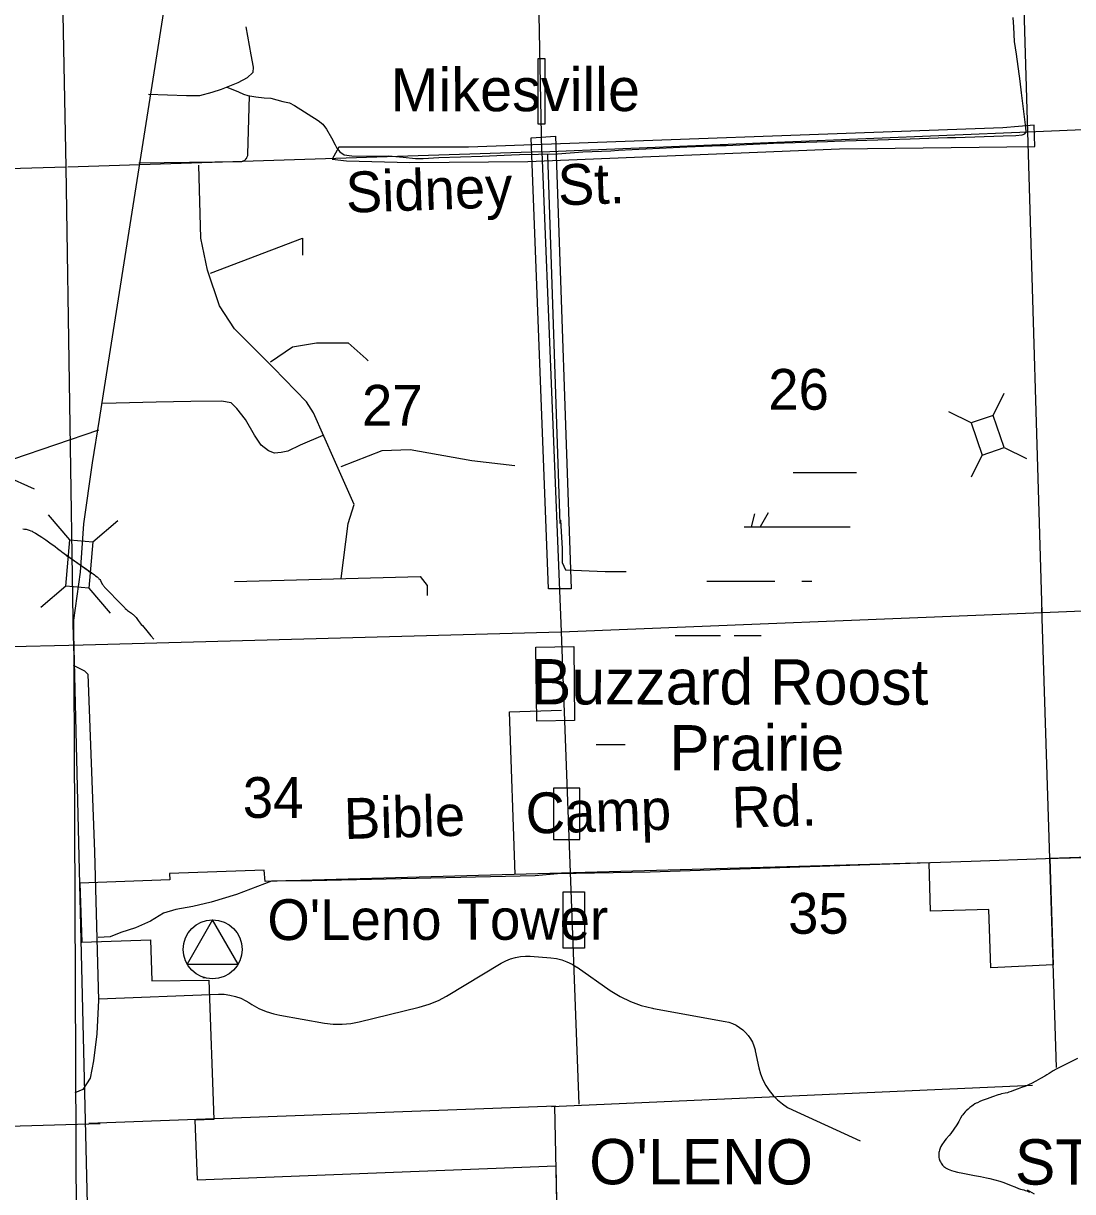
# Model space of a CAD drawing. Extents: x 2480962 to 2688785, y 277103 to 599240.
# Drawn here: x 2566845 to 2578424, y 337312 to 350196 of the extents above; entities that cross this region are included whole.
import ezdxf

# ---------------------------------------------------------------- set-up
doc = ezdxf.new("R2010")
doc.units = 0
for name, color, linetype in [('Bridges', 7, 'Continuous'), ('Communities and Subdivisions Names without Post Office', 7, 'Continuous'), ('County Routes Highway Center Lines', 7, 'Continuous'), ('Culture', 7, 'Continuous'), ('Culture Text', 7, 'Continuous'), ('Geographic Features Text', 7, 'Continuous'), ('Level 14', 7, 'Continuous'), ('Level 31', 7, 'Continuous'), ('Local Roads Improved', 7, 'Continuous'), ('Local Roads Paved', 7, 'Continuous'), ('Local Roads Related Text', 7, 'Continuous'), ('Local Roads Unimproved', 7, 'Continuous'), ('Narrow River Creek and Branch and Slough', 7, 'Continuous'), ('Section Lines', 7, 'Continuous'), ('Section Numbers', 7, 'Continuous'), ('State Park', 7, 'Continuous'), ('Swamps', 7, 'Continuous'), ('Township and Range lines', 7, 'Continuous'), ('Uninventoried Roads and Features', 7, 'Continuous'), ('US Routes Highway Center Lines', 7, 'Continuous')]:
    doc.layers.add(name, color=color, linetype=linetype)

msp = doc.modelspace()

# ---------------------------------------------------------------- linework, layer by layer
at = {"layer": 'Bridges'}
for p, q in [((2566635.66, 345211.37), (2566966.099, 345063.445)), ((2567357.374, 344499.893), (2567123.678, 344776.403)), ((2567612.477, 344478.485), (2567888.988, 344712.181)), ((2567314.559, 343989.686), (2567038.049, 343755.99)), ((2567569.663, 343968.279), (2567803.359, 343691.768))]:
    msp.add_line(p, q, dxfattribs=at)
msp.add_lwpolyline([(2567612.477, 344478.485), (2567569.663, 343968.279), (2567314.559, 343989.686), (2567357.374, 344499.893)], close=True, dxfattribs=at)
at = {"layer": 'County Routes Highway Center Lines'}
msp.add_lwpolyline([(2567674.163, 345710.773), (2566725.392, 345386.688)], dxfattribs=at)
at = {"layer": 'Culture'}
msp.add_lwpolyline([(2568652.438, 339822.405), (2569214.628, 339822.077), (2568933.438, 340309.111)], close=True, dxfattribs=at)
msp.add_circle((2568933.439, 339984.111), 325, dxfattribs=at)
at = {"layer": 'Level 31'}
msp.add_line((2568847.207, 339668.6), (2568824.042, 339668.6), dxfattribs=at)
for points in [[(2572521.917, 349088.365), (2572604.782, 349088.365), (2572604.782, 349805.039), (2572521.917, 349805.039)], [(2578008.178, 348839.478), (2577998.833, 349073.096), (2577653.079, 349045.061), (2571756.566, 348830.133), (2570850.129, 348830.133), (2570495.03, 348830.133), (2570326.826, 348830.133), (2570252.068, 348699.307), (2570410.928, 348680.618), (2571111.781, 348661.928), (2572410.696, 348671.273), (2575849.55, 348811.444)], [(2572448.038, 348933.063), (2572716.906, 348952.267), (2572889.75, 343959.005), (2572640.087, 343959.005)], [(2572500.117, 343315.944), (2572918.802, 343325.77), (2572928.405, 342509.039), (2572509.72, 342499.213)], [(2572695.519, 341196.607), (2572984.475, 341196.607), (2572984.475, 341761.755), (2572695.519, 341761.755)], [(2572802.772, 340617.591), (2573038.528, 340617.591), (2573038.528, 339997.236), (2572802.772, 339997.236)]]:
    msp.add_lwpolyline(points, close=True, dxfattribs=at)
at = {"layer": 'Local Roads Improved'}
for p, q in [((2569322.58, 348754.903), (2569339.3, 349398.495)), ((2568121.37, 348657.72), (2569237.732, 348671.223)), ((2572629.418, 348747.945), (2572763.794, 344680.821))]:
    msp.add_line(p, q, dxfattribs=at)
for points in [[(2569089.27, 349490.832), (2569174.403, 349461.103), (2569217.645, 349439.481), (2569274.401, 349415.158), (2569323.048, 349398.942), (2569410.884, 349385.429), (2569502.774, 349373.267), (2569577.097, 349370.564), (2569709.527, 349334.078), (2569782.498, 349319.214), (2569837.902, 349290.836), (2570100.059, 349123.272), (2570150.057, 349082.732), (2570191.948, 349030.031), (2570247.353, 348934.087), (2570285.19, 348855.71), (2570304.108, 348819.225), (2570337.891, 348780.036), (2570385.187, 348744.902), (2570471.672, 348736.794), (2570641.939, 348731.389), (2570797.341, 348730.037), (2570875.717, 348735.443), (2571036.525, 348719.227), (2571171.657, 348707.065), (2571256.79, 348704.362), (2571428.408, 348716.524), (2571906.776, 348731.389), (2572231.093, 348746.253), (2572321.632, 348748.956), (2572737.839, 348758.415), (2573017.562, 348780.036), (2573327.015, 348790.847), (2573413.5, 348796.252), (2574164.835, 348832.738), (2574539.151, 348850.305), (2574599.96, 348850.305), (2575121.571, 348873.278), (2575717.503, 348893.547), (2575797.231, 348897.601), (2576629.646, 348923.276), (2577041.799, 348936.79), (2577136.391, 348938.141), (2577658.002, 348957.059), (2577795.837, 348961.113), (2577867.457, 348966.519), (2577897.186, 348977.329), (2577912.05, 348998.95), (2577907.996, 349048.949), (2577860.7, 349431.373), (2577845.835, 349557.046), (2577802.593, 349857.04), (2577783.675, 349997.577), (2577774.215, 350154.331), (2577766.107, 350262.436)], [(2569237.732, 348671.223), (2569246.706, 348671.802), (2569255.571, 348673.316), (2569264.229, 348675.748), (2569272.585, 348679.073), (2569280.548, 348683.252), (2569288.03, 348688.241), (2569294.95, 348693.985), (2569301.232, 348700.42), (2569306.806, 348707.477), (2569311.613, 348715.078), (2569315.599, 348723.14), (2569318.72, 348731.574), (2569320.941, 348740.288), (2569322.241, 348749.187), (2569322.58, 348754.903)], [(2570353.643, 344075.404), (2570430.672, 344680.627), (2570496.696, 344889.704), (2570276.615, 345384.886), (2570045.53, 345902.076), (2569968.502, 346023.121), (2569605.368, 346397.259), (2569176.21, 346826.416), (2569011.15, 347079.509), (2568879.101, 347475.655), (2568802.073, 347827.785), (2568780.065, 348631.08)], [(2568912.113, 347442.643), (2569924.485, 347827.785), (2569924.485, 347640.716)], [(2569572.356, 346463.283), (2569814.445, 346628.344), (2570078.542, 346672.36), (2570265.611, 346672.36), (2570430.672, 346672.36), (2570628.745, 346496.295), (2570650.753, 346474.287)], [(2570149.219, 345650.691), (2569900.593, 345542.701), (2569762.467, 345479.917), (2569689.637, 345462.337), (2569616.807, 345454.803), (2569549, 345482.428), (2569471.147, 345542.701), (2569395.805, 345655.713), (2569295.35, 345828.999), (2569202.429, 345947.033), (2569139.645, 346009.818), (2569031.656, 346029.909), (2568695.131, 346024.886), (2568310.89, 346017.352), (2567723.227, 346004.795)], [(2570353.643, 345307.858), (2570804.809, 345483.923), (2571112.923, 345494.927), (2571795.174, 345373.882), (2572268.348, 345318.862)], [(2569176.21, 344042.392), (2571222.963, 344097.413), (2571299.991, 343998.376), (2571299.991, 343888.336)], [(2578540.666, 340993.335), (2578124.74, 340983.191), (2577303.033, 340952.757), (2576516.832, 340927.396), (2573762.592, 340836.095), (2572737.994, 340815.806), (2572494.526, 340795.517), (2570029.405, 340739.722), (2569740.286, 340739.722), (2569583.046, 340734.65), (2569197.553, 340587.554), (2568918.579, 340506.398), (2568715.688, 340455.675), (2568528.014, 340425.242), (2568391.063, 340384.663), (2568249.04, 340293.363), (2568081.655, 340222.351), (2567919.343, 340171.628), (2567802.681, 340120.906), (2567670.802, 340115.833)]]:
    msp.add_lwpolyline(points, dxfattribs=at)
at = {"layer": 'Local Roads Paved'}
for p, q in [((2572438.492, 339907.584), (2572666.376, 339889.79)), ((2571513.511, 339469.005), (2572118.117, 339832.084)), ((2572954.854, 339786.745), (2573321.067, 339531.76)), ((2567676.456, 339439.608), (2568997.477, 339490.423)), ((2569334.278, 339397.154), (2569365.454, 339377.433)), ((2569674.429, 339258.05), (2570168.036, 339171.6)), ((2570549.476, 339184.116), (2571214.552, 339346.153)), ((2573799.112, 339333.048), (2574587.728, 339189.813)), ((2574922.305, 338865.189), (2574962.254, 338677.635)), ((2575333.964, 338213.55), (2576078.397, 337872.124))]:
    msp.add_line(p, q, dxfattribs=at)
for points in [[(2569298.688, 350157.572), (2569356.628, 349847.592), (2569382.701, 349714.33), (2569376.907, 349653.493), (2569316.07, 349595.553), (2569211.778, 349540.51), (2569029.267, 349468.085), (2568924.975, 349433.321), (2568788.816, 349398.557), (2568643.965, 349398.557), (2568226.797, 349410.145)], [(2567393.707, 343119.477), (2567520.207, 343056.227), (2567556.35, 343020.084), (2567628.636, 341059.329), (2567673.815, 339423.86), (2567655.743, 339053.395), (2567619.6, 338755.216), (2567583.457, 338565.465), (2567502.136, 338438.965), (2567411.778, 338402.822)], [(2572118.117, 339832.084), (2572168.083, 339858.635), (2572220.551, 339879.818), (2572274.944, 339895.401), (2572330.668, 339905.212), (2572387.114, 339909.145), (2572438.492, 339907.584)], [(2572666.376, 339889.79), (2572727.038, 339881.84), (2572786.537, 339867.595), (2572844.22, 339847.207), (2572899.457, 339820.901), (2572951.642, 339788.966), (2572954.854, 339786.745)], [(2568997.477, 339490.423), (2569060.593, 339488.616), (2569123.174, 339480.221), (2569184.536, 339465.329), (2569244.004, 339444.105), (2569300.929, 339416.782), (2569334.278, 339397.154)], [(2573321.067, 339531.76), (2573429.305, 339464.522), (2573543.978, 339408.969), (2573663.829, 339365.705), (2573787.547, 339335.207), (2573799.112, 339333.048)], [(2569365.454, 339377.433), (2569443.333, 339333.698), (2569525.358, 339298.344), (2569610.628, 339271.758), (2569674.429, 339258.05)], [(2571214.552, 339346.153), (2571322.328, 339378.473), (2571426.137, 339421.881), (2571513.511, 339469.005)], [(2570168.036, 339171.6), (2570264.888, 339159.821), (2570362.442, 339158.231), (2570459.627, 339166.847), (2570549.476, 339184.116)], [(2574587.728, 339189.813), (2574630.365, 339179.738), (2574671.717, 339165.262), (2574711.327, 339146.543), (2574748.765, 339123.785), (2574783.618, 339097.239), (2574815.506, 339067.194), (2574844.079, 339033.982), (2574869.024, 338997.964), (2574890.067, 338959.536), (2574906.977, 338919.119), (2574919.571, 338877.156), (2574922.305, 338865.189)], [(2574962.254, 338677.635), (2574980.228, 338610.671), (2575005.102, 338545.954), (2575036.606, 338484.191), (2575074.393, 338426.058), (2575118.048, 338372.196), (2575167.095, 338323.19), (2575220.996, 338279.581), (2575279.16, 338241.845), (2575333.964, 338213.55)]]:
    msp.add_lwpolyline(points, dxfattribs=at)
at = {"layer": 'Local Roads Unimproved'}
for points in [[(2572772.753, 344716.655), (2572790.67, 344403.11), (2572790.67, 344250.817), (2572826.503, 344170.191), (2573265.466, 344152.274), (2573498.385, 344152.274)], [(2572271.081, 340810.782), (2572208.372, 342602.467), (2572781.711, 342620.384)]]:
    msp.add_lwpolyline(points, dxfattribs=at)
at = {"layer": 'Narrow River Creek and Branch and Slough'}
for points in [[(2566841.261, 344622.401), (2566859.253, 344619.63), (2566874.88, 344616.457), (2566888.438, 344613.108), (2566900.197, 344609.739), (2566910.39, 344606.456), (2566927.989, 344599.959), (2566940.959, 344594.46), (2566950.544, 344589.982), (2566964.669, 344582.698), (2566978.462, 344574.735), (2567019.084, 344549.256), (2567048.902, 344529.705), (2567092.942, 344499.702), (2567136.604, 344468.94), (2567194.935, 344427.058), (2567223.861, 344405.849), (2567252.552, 344384.314), (2567261.951, 344376.77), (2567269.911, 344369.845), (2567586.919, 344145.564), (2567600.637, 344133.192), (2567317.729, 344326.291), (2567325.029, 344320.652)], [(2567567.338, 344156.603), (2567595.062, 344138.22), (2567615.603, 344124.126), (2567630.756, 344113.211), (2567641.932, 344104.758), (2567658.326, 344091.539), (2567674.184, 344077.539), (2567679.585, 344072.152), (2567684.286, 344066.814), (2567688.414, 344061.588), (2567695.554, 344051.314), (2567701.315, 344041.94), (2567720.267, 344008.185), (2567725.257, 343999.952), (2567729.199, 343993.938), (2567735.541, 343985.261), (2567742.533, 343977.105), (2567805.324, 343910.686), (2567868.89, 343844.923), (2567916.099, 343797.13), (2567963.672, 343749.749), (2567970.469, 343743.305), (2567983.808, 343731.867), (2567995.955, 343722.377), (2568039.566, 343690.376), (2568050.179, 343682.072), (2568057.926, 343675.617), (2568069.095, 343665.451), (2568079.585, 343654.557), (2568090.007, 343642.441), (2568098.807, 343631.586), (2568113.726, 343612.206), (2568135.733, 343582.846), (2568146.936, 343568.333), (2568158.499, 343554.114), (2568221.082, 343479.639), (2568252.689, 343442.65), (2568284.806, 343406.083)], [(2578476.436, 338782.311), (2578358.952, 338723.519), (2578241.93, 338663.789), (2578210.063, 338645.792), (2578163.655, 338616.351), (2578140.488, 338601.557), (2578116.982, 338587.344), (2578067.504, 338559.136), (2578017.726, 338531.414), (2577969.695, 338505.178), (2577945.29, 338492.836), (2577920.359, 338481.534), (2577896.215, 338472.252), (2577859.399, 338460.067), (2577822.681, 338447.692), (2577770.979, 338427.502), (2577745.147, 338417.317), (2577719.101, 338407.728), (2577704.661, 338403.216), (2577678.893, 338397.031), (2577639.779, 338389.317), (2577620.36, 338384.962), (2577601.245, 338379.538), (2577541.268, 338359.006), (2577481.655, 338337.281), (2577426.568, 338316.209), (2577399.28, 338305.014), (2577372.135, 338293.198), (2577357.991, 338286.302), (2577346.02, 338279.624), (2577325.849, 338266.68), (2577311.253, 338256.084), (2577289.984, 338239.084), (2577269.177, 338221.16), (2577250.675, 338204.184), (2577237.485, 338190.999), (2577219.01, 338170.192), (2577210.442, 338159.208), (2577202.369, 338147.766), (2577187.579, 338123.248), (2577167.622, 338085.358), (2577157.354, 338066.632), (2577146.096, 338048.492), (2577113.469, 338001.363), (2577079.677, 337955.051), (2577059.6, 337929.787), (2577028.098, 337893.017), (2577012.452, 337874.441), (2576997.326, 337855.308), (2576986.99, 337840.16), (2576980.181, 337828.346), (2576971.002, 337809.88), (2576962.46, 337790.51), (2576955.181, 337770.601), (2576951.145, 337755.464), (2576948.892, 337744.059), (2576946.723, 337726.962), (2576945.96, 337710), (2576946.349, 337699.316), (2576947.41, 337690.017), (2576950.886, 337673.863), (2576954.845, 337661.843), (2576958.575, 337652.882), (2576965.391, 337639.526), (2576973.673, 337626.273), (2576981.878, 337614.849), (2576989.273, 337605.566), (2577002.863, 337590.935), (2577013.745, 337581.315), (2577022.377, 337574.866), (2577036.2, 337566.431), (2577051.228, 337559.486), (2577086.174, 337546.505), (2577112.458, 337537.869), (2577152.186, 337526.748), (2577172.258, 337522.038), (2577192.512, 337517.91), (2577266.04, 337504.237), (2577339.543, 337490.474), (2577406.032, 337477.722), (2577472.492, 337464.791), (2577510.132, 337456.903), (2577566.179, 337443.259), (2577621.724, 337427.368), (2577653.468, 337416.956), (2577700.441, 337399.732), (2577747.037, 337381.493), (2577787.485, 337364.079), (2577827.982, 337346.853), (2577850.011, 337339.726), (2577883.786, 337331.113), (2577900.502, 337326.335), (2577916.796, 337320.376), (2577946.137, 337307.869)], [(2578002.791, 337283.81), (2577926.983, 337326.942)]]:
    msp.add_lwpolyline(points, dxfattribs=at)
at = {"layer": 'Section Lines'}
for p, q in [((2577930.684, 348999.16), (2577772.168, 354319.648)), ((2572567.305, 348778.057), (2572456.352, 354097.878)), ((2567318.461, 348610.145), (2567207.676, 353891.98)), ((2577930.685, 348999.16), (2583086.256, 349224.617)), ((2572567.305, 348778.057), (2577930.685, 348999.16)), ((2578086.063, 343698.414), (2577930.685, 348999.16)), ((2572567.305, 348778.057), (2567336.531, 348610.676)), ((2572567.305, 348778.057), (2572778.14, 343484.628)), ((2567318.461, 348610.145), (2562040.532, 348454.976)), ((2567397.567, 343390.117), (2567318.461, 348610.145)), ((2578086.064, 343698.414), (2583310.526, 343911.172)), ((2578246.055, 338682.192), (2578084.423, 343749.981)), ((2568088.879, 314966.267), (2567399.21, 343614.317)), ((2572778.14, 343484.629), (2578086.064, 343698.414)), ((2567504.966, 343341.655), (2572778.14, 343484.628)), ((2572778.142, 343484.628), (2572975.175, 338278.059)), ((2562199.337, 343220.181), (2567504.966, 343341.655)), ((2572706.623, 338253.189), (2572811.03, 333099.035)), ((2567693.695, 338060.968), (2567644.097, 338059.3))]:
    msp.add_line(p, q, dxfattribs=at)
at = {"layer": 'State Park'}
for p, q in [((2580720.553, 341078.498), (2578173.123, 340986.083)), ((2576841.687, 340939.875), (2569514.941, 340731.938)), ((2576854.044, 340403.936), (2576841.687, 340939.875)), ((2578173.123, 340986.083), (2578210.003, 339812.573)), ((2569504.009, 340858.423), (2568459.793, 340821.091)), ((2568459.793, 340821.091), (2568462.305, 340750.801)), ((2569514.941, 340731.938), (2569504.009, 340858.423)), ((2568462.305, 340750.801), (2567467.709, 340715.59)), ((2567467.709, 340715.59), (2567490.85, 340061.923)), ((2577500.373, 340424.557), (2576854.044, 340403.936)), ((2577520.863, 339782.117), (2577500.373, 340424.557)), ((2567490.85, 340061.923), (2568248.334, 340088.74)), ((2568248.334, 340088.74), (2568264.368, 339635.823)), ((2578210.003, 339812.573), (2577520.863, 339782.117)), ((2568264.368, 339635.823), (2568891.213, 339645.384)), ((2568891.213, 339645.384), (2568946.124, 338108.993)), ((2568946.124, 338108.993), (2568736.877, 338100.968)), ((2568736.877, 338100.968), (2568762.06, 337444.034)), ((2568762.06, 337444.034), (2572719.94, 337595.799)), ((2572719.94, 337595.799), (2572776.438, 334806.846))]:
    msp.add_line(p, q, dxfattribs=at)
at = {"layer": 'Swamps'}
for p, q in [((2575063.66, 344797.945), (2574973.943, 344644.133)), ((2574387.122, 344043.976), (2575137.124, 344043.997)), ((2574687.135, 343443.973), (2574987.136, 343443.982))]:
    msp.add_line(p, q, dxfattribs=at)
for points in [[(2575340.011, 345244.026), (2575887.102, 345244.042)], [(2575887.102, 345244.042), (2576039.516, 345244.046)], [(2574912.853, 344786.746), (2574877.145, 344643.9)], [(2574798.927, 344643.999), (2575887.114, 344644.03)], [(2575887.114, 344644.03), (2575968.576, 344644.033)], [(2575437.125, 344044.006), (2575545.515, 344044.009)], [(2574037.224, 343443.954), (2574537.134, 343443.969)], [(2573164.73, 342243.906), (2573487.155, 342243.916)]]:
    msp.add_lwpolyline(points, dxfattribs=at)
at = {"layer": 'Township and Range lines'}
for p, q in [((2577980.26, 338483.427), (2572671.413, 338248.804)), ((2572717.062, 338253.59), (2567567.822, 338064.503)), ((2567693.736, 338059.785), (2562167.639, 337899.539))]:
    msp.add_line(p, q, dxfattribs=at)
at = {"layer": 'Uninventoried Roads and Features'}
for p, q in [((2577547.381, 345873.088), (2577669.36, 346119.506)), ((2577304.843, 345791.162), (2577058.425, 345913.141)), ((2577547.381, 345873.088), (2577304.843, 345791.162)), ((2577667.389, 345517.808), (2577547.381, 345873.088)), ((2577304.843, 345791.162), (2577424.851, 345435.882)), ((2577425.693, 345437.583), (2577303.714, 345191.165)), ((2577424.851, 345435.882), (2577667.389, 345517.808)), ((2577667.389, 345517.808), (2577913.807, 345395.828))]:
    msp.add_line(p, q, dxfattribs=at)
at = {"layer": 'US Routes Highway Center Lines'}
msp.add_lwpolyline([(2570741.622, 367805.154), (2570822.843, 364647.345), (2570828.42, 364261.766), (2570812.813, 363939.538), (2570809.718, 363355.715), (2570617.971, 362403.369), (2569355.341, 355940.301), (2568545.189, 351306.714), (2567725.875, 346111.943), (2567681.24, 345829.256), (2567603.129, 345349.434), (2567510.14, 344676.194), (2567472.945, 344144.298), (2567399.21, 343614.317), (2567405.524, 342256.847), (2567426.292, 336953.603), (2567575.5, 331404.13), (2567801.75, 325711.575), (2568118.15, 315272.099), (2568140.009, 314316.086), (2568150.797, 314025.592), (2568166.804, 313819.618), (2568198.641, 313640.078), (2568373.481, 313006.506)], dxfattribs=at)

# ---------------------------------------------------------------- texts
at = {"layer": 'Communities and Subdivisions Names without Post Office'}
msp.add_text('Mikesville', height=475, rotation=0.0672306, dxfattribs=at).set_placement((2570897.541, 349225.812))
at = {"layer": 'Culture Text'}
msp.add_text("O'Leno Tower", height=450, rotation=0.0672111, dxfattribs=at).set_placement((2569538.165, 340086.608))
at = {"layer": 'Geographic Features Text'}
for s, rotation, p in [('Buzzard Roost', 359.9575083, (2572445.927, 342685.402)), ('Prairie', 359.9575056, (2573972.191, 341957.061))]:
    msp.add_text(s, height=500, rotation=rotation, dxfattribs=at).set_placement(p)
at = {"layer": 'Level 14'}
msp.add_text("O'LENO            STATE", height=500, rotation=359.9574972, dxfattribs=at).set_placement((2573089.383, 337393.124))
at = {"layer": 'Local Roads Related Text'}
for s, rotation, p in [('Sidney   St.', 1.9972472, (2570410.314, 348106.76)), ('Bible    Camp    Rd.', 1.6619472, (2570388.346, 341200.16))]:
    msp.add_text(s, height=450, rotation=rotation, dxfattribs=at).set_placement(p)
at = {"layer": 'Section Numbers'}
for s, rotation, p in [('26', 0.0672222, (2575065.247, 345934.74)), ('27', 0.0672222, (2570582.308, 345758.783)), ('34', 0.0672083, (2569266.732, 341433.778)), ('35', 0.0672083, (2575283.826, 340155.831))]:
    msp.add_text(s, height=450, rotation=rotation, dxfattribs=at).set_placement(p)

doc.saveas('drawing.dxf')
